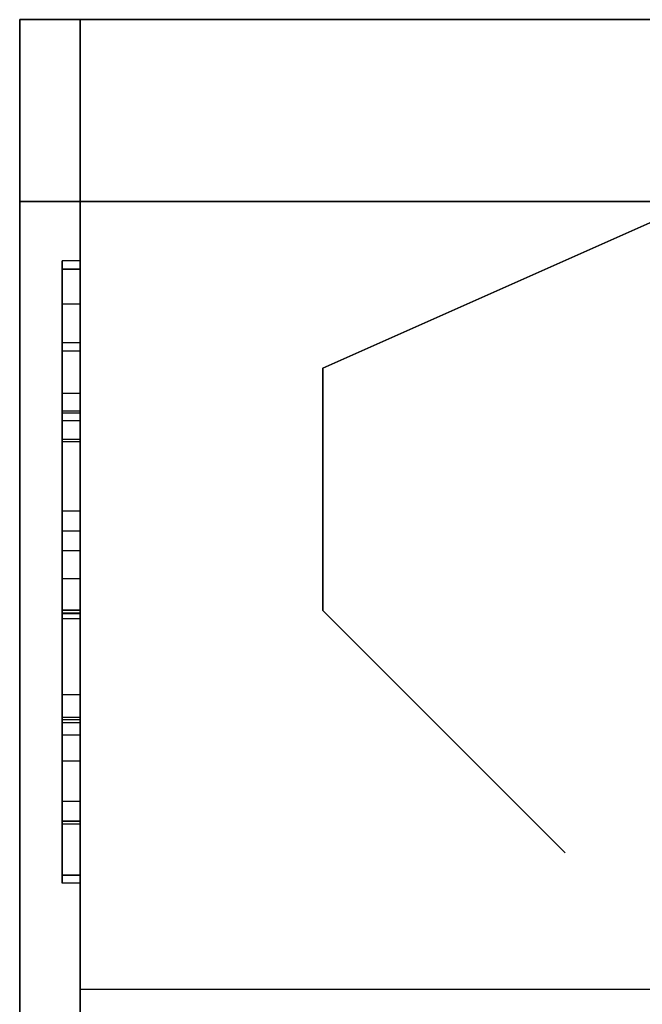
# Model space of a CAD drawing. Header units: millimetres. Extents: x 0 to 1524, y 0 to 1016.
# Tile 310 of 352: x 1394.27 to 1395.29, y 400.28 to 401.91. Entities that reach past the tile are written whole.
import ezdxf

# ---------------------------------------------------------------- set-up
doc = ezdxf.new("R2010")
doc.units = ezdxf.units.MM
doc.header["$LTSCALE"] = 83.82
doc.layers.get('0').update_dxf_attribs({"linetype": 'CONTINUOUS'})

msp = doc.modelspace()

# ---------------------------------------------------------------- linework, layer by layer
at = {"color": 6, "linetype": 'CONTINUOUS'}
for p, q in [((1394.2654, 401.9067), (1395.7654, 401.9067)), ((1394.2654, 401.9067), (1395.7654, 401.9067)), ((1394.2654, 400.2567), (1394.2654, 401.9067)), ((1394.2654, 401.9067), (1397.9654, 401.9067)), ((1397.9654, 401.9067), (1394.2654, 401.9067)), ((1394.2654, 401.9067), (1394.2654, 400.2567)), ((1394.2654, 401.9067), (1395.7654, 401.9067)), ((1394.2654, 401.9067), (1395.7654, 401.9067)), ((1394.2654, 400.2567), (1394.2654, 401.9067)), ((1394.2654, 401.9067), (1397.9654, 401.9067)), ((1397.9654, 401.9067), (1394.2654, 401.9067)), ((1394.2654, 401.9067), (1394.2654, 400.2567)), ((1394.2654, 401.9067), (1395.7654, 401.9067)), ((1394.2654, 401.9067), (1395.7654, 401.9067)), ((1394.2654, 400.2567), (1394.2654, 401.9067)), ((1394.2654, 401.9067), (1397.9654, 401.9067)), ((1397.9654, 401.9067), (1394.2654, 401.9067)), ((1394.2654, 401.9067), (1394.2654, 400.2567)), ((1394.2654, 401.9067), (1395.7654, 401.9067)), ((1394.2654, 401.9067), (1395.7654, 401.9067)), ((1394.2654, 400.2567), (1394.2654, 401.9067)), ((1394.2654, 401.9067), (1397.9654, 401.9067)), ((1397.9654, 401.9067), (1394.2654, 401.9067)), ((1394.2654, 401.9067), (1394.2654, 400.2567)), ((1394.3654, 401.9067), (1394.3654, 400.3067)), ((1394.3654, 401.9067), (1395.7654, 401.9067)), ((1394.3654, 400.3067), (1394.3654, 401.9067)), ((1394.3654, 401.9067), (1395.7654, 401.9067)), ((1394.3654, 401.9067), (1394.3654, 400.3067)), ((1394.3654, 401.9067), (1395.7654, 401.9067)), ((1394.3654, 400.3067), (1394.3654, 401.9067)), ((1394.3654, 401.9067), (1395.7654, 401.9067)), ((1394.3654, 401.9067), (1394.3654, 400.3067)), ((1394.3654, 401.9067), (1395.7654, 401.9067)), ((1394.3654, 400.3067), (1394.3654, 401.9067)), ((1394.3654, 401.9067), (1395.7654, 401.9067)), ((1394.3654, 401.9067), (1394.3654, 400.3067)), ((1394.3654, 401.9067), (1395.7654, 401.9067)), ((1394.3654, 400.3067), (1394.3654, 401.9067)), ((1394.3654, 401.9067), (1395.7654, 401.9067)), ((1394.2654, 401.6067), (1394.2654, 400.2567)), ((1397.9654, 401.6067), (1394.2654, 401.6067)), ((1394.2654, 401.6067), (1397.9654, 401.6067)), ((1394.2654, 400.2567), (1394.2654, 401.6067)), ((1394.2654, 401.6067), (1394.2654, 400.2567)), ((1397.9654, 401.6067), (1394.2654, 401.6067)), ((1394.2654, 401.6067), (1397.9654, 401.6067)), ((1394.2654, 400.2567), (1394.2654, 401.6067)), ((1394.2654, 401.6067), (1394.2654, 400.2567)), ((1397.9654, 401.6067), (1394.2654, 401.6067)), ((1394.2654, 401.6067), (1397.9654, 401.6067)), ((1394.2654, 400.2567), (1394.2654, 401.6067)), ((1394.2654, 401.6067), (1394.2654, 400.2567)), ((1397.9654, 401.6067), (1394.2654, 401.6067)), ((1394.2654, 401.6067), (1397.9654, 401.6067)), ((1394.2654, 400.2567), (1394.2654, 401.6067)), ((1394.3654, 401.5085), (1394.3354, 401.5085)), ((1394.3654, 401.5085), (1394.3354, 401.5085)), ((1394.3354, 401.5085), (1394.3354, 400.495)), ((1394.3354, 400.495), (1394.3354, 401.5085)), ((1394.3354, 401.5085), (1394.3354, 401.2448)), ((1394.3354, 401.4376), (1394.3354, 401.5085)), ((1394.3654, 401.5085), (1394.3354, 401.5085)), ((1394.3654, 401.5085), (1394.3354, 401.5085)), ((1394.3654, 401.5085), (1394.3354, 401.5085)), ((1394.3354, 401.5085), (1394.3354, 400.495)), ((1394.3354, 400.495), (1394.3354, 401.5085)), ((1394.3354, 401.5085), (1394.3354, 401.2448)), ((1394.3354, 401.4376), (1394.3354, 401.5085)), ((1394.3654, 401.5085), (1394.3354, 401.5085)), ((1394.3654, 401.5085), (1394.3354, 401.5085)), ((1394.3654, 401.5085), (1394.3354, 401.5085)), ((1394.3354, 401.5085), (1394.3354, 400.495)), ((1394.3354, 400.495), (1394.3354, 401.5085)), ((1394.3354, 401.5085), (1394.3354, 401.2448)), ((1394.3354, 401.4376), (1394.3354, 401.5085)), ((1394.3654, 401.5085), (1394.3354, 401.5085)), ((1394.3654, 401.5085), (1394.3354, 401.5085)), ((1394.3654, 401.5085), (1394.3354, 401.5085)), ((1394.3354, 401.5085), (1394.3354, 400.495)), ((1394.3354, 400.495), (1394.3354, 401.5085)), ((1394.3354, 401.5085), (1394.3354, 401.2448)), ((1394.3354, 401.4376), (1394.3354, 401.5085)), ((1394.3654, 401.5085), (1394.3354, 401.5085)), ((1394.3654, 400.495), (1394.3654, 401.5085)), ((1394.3654, 401.5085), (1394.3654, 400.495)), ((1394.3654, 401.5085), (1394.3654, 401.4376)), ((1394.3654, 401.2448), (1394.3654, 401.5085)), ((1394.3654, 400.495), (1394.3654, 401.5085)), ((1394.3654, 401.5085), (1394.3654, 400.495)), ((1394.3654, 401.5085), (1394.3654, 401.4376)), ((1394.3654, 401.2448), (1394.3654, 401.5085)), ((1394.3654, 400.495), (1394.3654, 401.5085)), ((1394.3654, 401.5085), (1394.3654, 400.495)), ((1394.3654, 401.5085), (1394.3654, 401.4376)), ((1394.3654, 401.2448), (1394.3654, 401.5085)), ((1394.3654, 400.495), (1394.3654, 401.5085)), ((1394.3654, 401.5085), (1394.3654, 400.495)), ((1394.3654, 401.5085), (1394.3654, 401.4376)), ((1394.3654, 401.2448), (1394.3654, 401.5085)), ((1394.3654, 401.495), (1394.3354, 401.495)), ((1394.3654, 401.495), (1394.3354, 401.495)), ((1394.3354, 401.495), (1394.3354, 400.7256)), ((1394.3354, 400.495), (1394.3354, 401.495)), ((1394.3354, 400.7256), (1394.3354, 401.495)), ((1394.3654, 401.495), (1394.3354, 401.495)), ((1394.3654, 401.495), (1394.3354, 401.495)), ((1394.3654, 401.495), (1394.3354, 401.495)), ((1394.3654, 401.495), (1394.3354, 401.495)), ((1394.3354, 401.495), (1394.3354, 401.0626)), ((1394.3354, 400.495), (1394.3354, 401.495)), ((1394.3354, 401.495), (1394.3354, 400.495)), ((1394.3354, 401.0626), (1394.3354, 401.495)), ((1394.3354, 401.2102), (1394.3354, 401.495)), ((1394.3654, 401.495), (1394.3354, 401.495)), ((1394.3354, 401.495), (1394.3354, 400.9277)), ((1394.3354, 400.9319), (1394.3354, 401.495)), ((1394.3654, 401.495), (1394.3354, 401.495)), ((1394.3654, 401.495), (1394.3354, 401.495)), ((1394.3654, 401.495), (1394.3354, 401.495)), ((1394.3654, 401.495), (1394.3354, 401.495)), ((1394.3354, 401.495), (1394.3354, 400.7256)), ((1394.3354, 400.495), (1394.3354, 401.495)), ((1394.3354, 400.7256), (1394.3354, 401.495)), ((1394.3654, 401.495), (1394.3354, 401.495)), ((1394.3654, 401.495), (1394.3354, 401.495)), ((1394.3654, 401.495), (1394.3354, 401.495)), ((1394.3654, 401.495), (1394.3354, 401.495)), ((1394.3354, 401.495), (1394.3354, 401.0626)), ((1394.3354, 400.495), (1394.3354, 401.495)), ((1394.3354, 401.495), (1394.3354, 400.495)), ((1394.3354, 401.0626), (1394.3354, 401.495)), ((1394.3354, 401.2102), (1394.3354, 401.495)), ((1394.3654, 401.495), (1394.3354, 401.495)), ((1394.3354, 401.495), (1394.3354, 400.9277)), ((1394.3354, 400.9319), (1394.3354, 401.495)), ((1394.3654, 401.495), (1394.3354, 401.495)), ((1394.3654, 401.495), (1394.3354, 401.495)), ((1394.3654, 401.495), (1394.3354, 401.495)), ((1394.3654, 401.495), (1394.3354, 401.495)), ((1394.3354, 401.495), (1394.3354, 400.7256)), ((1394.3354, 400.495), (1394.3354, 401.495)), ((1394.3354, 400.7256), (1394.3354, 401.495)), ((1394.3654, 401.495), (1394.3354, 401.495)), ((1394.3654, 401.495), (1394.3354, 401.495)), ((1394.3654, 401.495), (1394.3354, 401.495)), ((1394.3654, 401.495), (1394.3354, 401.495)), ((1394.3354, 401.495), (1394.3354, 401.0626)), ((1394.3354, 400.495), (1394.3354, 401.495)), ((1394.3354, 401.495), (1394.3354, 400.495)), ((1394.3354, 401.0626), (1394.3354, 401.495)), ((1394.3354, 401.2102), (1394.3354, 401.495)), ((1394.3654, 401.495), (1394.3354, 401.495)), ((1394.3354, 401.495), (1394.3354, 400.9277)), ((1394.3354, 400.9319), (1394.3354, 401.495)), ((1394.3654, 401.495), (1394.3354, 401.495)), ((1394.3654, 401.495), (1394.3354, 401.495)), ((1394.3654, 401.495), (1394.3354, 401.495)), ((1394.3654, 401.495), (1394.3354, 401.495)), ((1394.3354, 401.495), (1394.3354, 400.7256)), ((1394.3354, 400.495), (1394.3354, 401.495)), ((1394.3354, 400.7256), (1394.3354, 401.495)), ((1394.3654, 401.495), (1394.3354, 401.495)), ((1394.3654, 401.495), (1394.3354, 401.495)), ((1394.3654, 401.495), (1394.3354, 401.495)), ((1394.3654, 401.495), (1394.3354, 401.495)), ((1394.3354, 401.495), (1394.3354, 401.0626)), ((1394.3354, 400.495), (1394.3354, 401.495)), ((1394.3354, 401.495), (1394.3354, 400.495)), ((1394.3354, 401.0626), (1394.3354, 401.495)), ((1394.3354, 401.2102), (1394.3354, 401.495)), ((1394.3654, 401.495), (1394.3354, 401.495)), ((1394.3354, 401.495), (1394.3354, 400.9277)), ((1394.3354, 400.9319), (1394.3354, 401.495)), ((1394.3654, 401.495), (1394.3354, 401.495)), ((1394.3654, 401.495), (1394.3354, 401.495)), ((1394.3654, 401.495), (1394.3654, 400.7256)), ((1394.3654, 401.495), (1394.3654, 401.2102)), ((1394.3654, 401.495), (1394.3654, 400.7256)), ((1394.3654, 400.495), (1394.3654, 401.495)), ((1394.3654, 401.495), (1394.3654, 401.0626)), ((1394.3654, 400.495), (1394.3654, 401.495)), ((1394.3654, 401.495), (1394.3654, 400.495)), ((1394.3654, 401.0626), (1394.3654, 401.495)), ((1394.3654, 401.495), (1394.3654, 400.9277)), ((1394.3654, 400.9319), (1394.3654, 401.495)), ((1394.3654, 401.495), (1394.3654, 400.7256)), ((1394.3654, 401.495), (1394.3654, 401.2102)), ((1394.3654, 401.495), (1394.3654, 400.7256)), ((1394.3654, 400.495), (1394.3654, 401.495)), ((1394.3654, 401.495), (1394.3654, 401.0626)), ((1394.3654, 400.495), (1394.3654, 401.495)), ((1394.3654, 401.495), (1394.3654, 400.495)), ((1394.3654, 401.0626), (1394.3654, 401.495)), ((1394.3654, 401.495), (1394.3654, 400.9277)), ((1394.3654, 400.9319), (1394.3654, 401.495)), ((1394.3654, 401.495), (1394.3654, 400.7256)), ((1394.3654, 401.495), (1394.3654, 401.2102)), ((1394.3654, 401.495), (1394.3654, 400.7256)), ((1394.3654, 400.495), (1394.3654, 401.495)), ((1394.3654, 401.495), (1394.3654, 401.0626)), ((1394.3654, 400.495), (1394.3654, 401.495)), ((1394.3654, 401.495), (1394.3654, 400.495)), ((1394.3654, 401.0626), (1394.3654, 401.495)), ((1394.3654, 401.495), (1394.3654, 400.9277)), ((1394.3654, 400.9319), (1394.3654, 401.495)), ((1394.3654, 401.495), (1394.3654, 400.7256)), ((1394.3654, 401.495), (1394.3654, 401.2102)), ((1394.3654, 401.495), (1394.3654, 400.7256)), ((1394.3654, 400.495), (1394.3654, 401.495)), ((1394.3654, 401.495), (1394.3654, 401.0626)), ((1394.3654, 400.495), (1394.3654, 401.495)), ((1394.3654, 401.495), (1394.3654, 400.495)), ((1394.3654, 401.0626), (1394.3654, 401.495)), ((1394.3654, 401.495), (1394.3654, 400.9277)), ((1394.3654, 400.9319), (1394.3654, 401.495)), ((1394.3354, 401.2604), (1394.3354, 401.3734)), ((1394.3354, 401.2604), (1394.3354, 401.3734)), ((1394.3354, 401.2604), (1394.3354, 401.3734)), ((1394.3354, 401.2604), (1394.3354, 401.3734)), ((1394.3354, 401.3599), (1394.3354, 401.2136)), ((1394.3354, 401.3599), (1394.3354, 401.2136)), ((1394.3354, 401.3599), (1394.3354, 401.2136)), ((1394.3354, 401.3599), (1394.3354, 401.2136)), ((1394.3654, 401.3734), (1394.3654, 401.2604)), ((1394.3654, 401.3734), (1394.3654, 401.2604)), ((1394.3654, 401.3734), (1394.3654, 401.2604)), ((1394.3654, 401.3734), (1394.3654, 401.2604)), ((1394.3654, 401.2136), (1394.3654, 401.3599)), ((1394.3654, 401.2136), (1394.3654, 401.3599)), ((1394.3654, 401.2136), (1394.3654, 401.3599)), ((1394.3654, 401.2136), (1394.3654, 401.3599)), ((1394.3354, 401.2898), (1394.3354, 400.9274)), ((1394.3354, 400.9274), (1394.3354, 401.2898)), ((1394.3654, 401.2898), (1394.3354, 401.2898)), ((1394.3354, 401.2898), (1394.3354, 400.9274)), ((1394.3354, 400.9274), (1394.3354, 401.2898)), ((1394.3654, 401.2898), (1394.3354, 401.2898)), ((1394.3354, 401.2898), (1394.3354, 400.9274)), ((1394.3354, 400.9274), (1394.3354, 401.2898)), ((1394.3654, 401.2898), (1394.3354, 401.2898)), ((1394.3354, 401.2898), (1394.3354, 400.9274)), ((1394.3354, 400.9274), (1394.3354, 401.2898)), ((1394.3654, 401.2898), (1394.3354, 401.2898)), ((1394.3654, 401.2898), (1394.3654, 400.9274)), ((1394.3654, 400.9274), (1394.3654, 401.2898)), ((1394.3654, 401.2898), (1394.3654, 400.9274)), ((1394.3654, 400.9274), (1394.3654, 401.2898)), ((1394.3654, 401.2898), (1394.3654, 400.9274)), ((1394.3654, 400.9274), (1394.3654, 401.2898)), ((1394.3654, 401.2898), (1394.3654, 400.9274)), ((1394.3654, 400.9274), (1394.3654, 401.2898)), ((1394.3354, 401.0959), (1394.3354, 401.2604)), ((1394.3654, 401.2604), (1394.3354, 401.2604)), ((1394.3354, 401.0959), (1394.3354, 401.2604)), ((1394.3654, 401.2604), (1394.3354, 401.2604)), ((1394.3354, 401.0959), (1394.3354, 401.2604)), ((1394.3654, 401.2604), (1394.3354, 401.2604)), ((1394.3354, 401.0959), (1394.3354, 401.2604)), ((1394.3654, 401.2604), (1394.3354, 401.2604)), ((1394.3354, 401.2577), (1394.3354, 400.495)), ((1394.3354, 401.2577), (1394.3354, 400.495)), ((1394.3354, 401.2577), (1394.3354, 400.495)), ((1394.3354, 401.2577), (1394.3354, 400.495)), ((1394.3654, 401.2604), (1394.3654, 401.0959)), ((1394.3654, 401.2604), (1394.3654, 401.0959)), ((1394.3654, 401.2604), (1394.3654, 401.0959)), ((1394.3654, 401.2604), (1394.3654, 401.0959)), ((1394.3654, 400.495), (1394.3654, 401.2577)), ((1394.3654, 400.495), (1394.3654, 401.2577)), ((1394.3654, 400.495), (1394.3654, 401.2577)), ((1394.3654, 400.495), (1394.3654, 401.2577)), ((1394.3354, 401.2448), (1394.3354, 400.984)), ((1394.3654, 401.2448), (1394.3354, 401.2448)), ((1394.3354, 401.2448), (1394.3354, 400.984)), ((1394.3654, 401.2448), (1394.3354, 401.2448)), ((1394.3354, 401.2448), (1394.3354, 400.984)), ((1394.3654, 401.2448), (1394.3354, 401.2448)), ((1394.3354, 401.2448), (1394.3354, 400.984)), ((1394.3654, 401.2448), (1394.3354, 401.2448)), ((1394.3654, 400.984), (1394.3654, 401.2448)), ((1394.3654, 400.984), (1394.3654, 401.2448)), ((1394.3654, 400.984), (1394.3654, 401.2448)), ((1394.3654, 400.984), (1394.3654, 401.2448)), ((1394.3354, 401.2136), (1394.3354, 401.0626)), ((1394.3654, 401.2136), (1394.3354, 401.2136)), ((1394.3354, 401.2136), (1394.3354, 401.0626)), ((1394.3654, 401.2136), (1394.3354, 401.2136)), ((1394.3354, 401.2136), (1394.3354, 401.0626)), ((1394.3654, 401.2136), (1394.3354, 401.2136)), ((1394.3354, 401.2136), (1394.3354, 401.0626)), ((1394.3654, 401.2136), (1394.3354, 401.2136)), ((1394.3654, 401.0626), (1394.3654, 401.2136)), ((1394.3654, 401.0626), (1394.3654, 401.2136)), ((1394.3654, 401.0626), (1394.3654, 401.2136)), ((1394.3654, 401.0626), (1394.3654, 401.2136)), ((1394.3354, 400.9274), (1394.3354, 401.2102)), ((1394.3654, 401.2102), (1394.3354, 401.2102)), ((1394.3354, 400.9274), (1394.3354, 401.2102)), ((1394.3654, 401.2102), (1394.3354, 401.2102)), ((1394.3354, 400.9274), (1394.3354, 401.2102)), ((1394.3654, 401.2102), (1394.3354, 401.2102)), ((1394.3354, 400.9274), (1394.3354, 401.2102)), ((1394.3654, 401.2102), (1394.3354, 401.2102)), ((1394.3654, 401.2102), (1394.3654, 400.9274)), ((1394.3654, 401.2102), (1394.3654, 400.9274)), ((1394.3654, 401.2102), (1394.3654, 400.9274)), ((1394.3654, 401.2102), (1394.3654, 400.9274)), ((1394.3354, 401.0303), (1394.3354, 401.0959)), ((1394.3354, 401.0959), (1394.3654, 401.0959)), ((1394.3354, 401.0303), (1394.3354, 401.0959)), ((1394.3354, 401.0959), (1394.3654, 401.0959)), ((1394.3354, 401.0303), (1394.3354, 401.0959)), ((1394.3354, 401.0959), (1394.3654, 401.0959)), ((1394.3354, 401.0303), (1394.3354, 401.0959)), ((1394.3354, 401.0959), (1394.3654, 401.0959)), ((1394.3654, 401.0959), (1394.3654, 401.0303)), ((1394.3654, 401.0959), (1394.3654, 401.0303)), ((1394.3654, 401.0959), (1394.3654, 401.0303)), ((1394.3654, 401.0959), (1394.3654, 401.0303)), ((1394.3654, 401.0626), (1394.3354, 401.0626)), ((1394.3654, 401.0626), (1394.3354, 401.0626)), ((1394.3654, 401.0626), (1394.3354, 401.0626)), ((1394.3654, 401.0626), (1394.3354, 401.0626)), ((1394.3654, 401.0626), (1394.3354, 401.0626)), ((1394.3654, 401.0626), (1394.3354, 401.0626)), ((1394.3654, 401.0626), (1394.3354, 401.0626)), ((1394.3654, 401.0626), (1394.3354, 401.0626)), ((1394.3654, 401.0626), (1394.3354, 401.0626)), ((1394.3654, 401.0626), (1394.3354, 401.0626)), ((1394.3654, 401.0626), (1394.3354, 401.0626)), ((1394.3654, 401.0626), (1394.3354, 401.0626)), ((1394.3354, 400.7509), (1394.3354, 401.0303)), ((1394.3654, 401.0303), (1394.3354, 401.0303)), ((1394.3354, 400.7509), (1394.3354, 401.0303)), ((1394.3654, 401.0303), (1394.3354, 401.0303)), ((1394.3354, 400.7509), (1394.3354, 401.0303)), ((1394.3654, 401.0303), (1394.3354, 401.0303)), ((1394.3354, 400.7509), (1394.3354, 401.0303)), ((1394.3654, 401.0303), (1394.3354, 401.0303)), ((1394.3654, 401.0303), (1394.3654, 400.7509)), ((1394.3654, 401.0303), (1394.3654, 400.7509)), ((1394.3654, 401.0303), (1394.3654, 400.7509)), ((1394.3654, 401.0303), (1394.3654, 400.7509)), ((1394.3354, 400.6166), (1394.3354, 400.9319)), ((1394.3354, 400.9319), (1394.3354, 400.6827)), ((1394.3654, 400.9319), (1394.3354, 400.9319)), ((1394.3354, 400.6166), (1394.3354, 400.9319)), ((1394.3354, 400.9319), (1394.3354, 400.6827)), ((1394.3654, 400.9319), (1394.3354, 400.9319)), ((1394.3354, 400.6166), (1394.3354, 400.9319)), ((1394.3354, 400.9319), (1394.3354, 400.6827)), ((1394.3654, 400.9319), (1394.3354, 400.9319)), ((1394.3354, 400.6166), (1394.3354, 400.9319)), ((1394.3354, 400.9319), (1394.3354, 400.6827)), ((1394.3654, 400.9319), (1394.3354, 400.9319)), ((1394.3354, 400.9277), (1394.3354, 400.5833)), ((1394.3354, 400.9277), (1394.3654, 400.9277)), ((1394.3354, 400.9277), (1394.3354, 400.5833)), ((1394.3354, 400.9277), (1394.3654, 400.9277)), ((1394.3354, 400.9277), (1394.3354, 400.5833)), ((1394.3354, 400.9277), (1394.3654, 400.9277)), ((1394.3354, 400.9277), (1394.3354, 400.5833)), ((1394.3354, 400.9277), (1394.3654, 400.9277)), ((1394.3654, 400.9274), (1394.3354, 400.9274)), ((1394.3654, 400.9274), (1394.3354, 400.9274)), ((1394.3654, 400.9274), (1394.3354, 400.9274)), ((1394.3654, 400.9274), (1394.3354, 400.9274)), ((1394.3354, 400.9274), (1394.3354, 400.495)), ((1394.3354, 400.495), (1394.3354, 400.9274)), ((1394.3354, 400.9274), (1394.3654, 400.9274)), ((1394.3654, 400.9274), (1394.3354, 400.9274)), ((1394.3654, 400.9274), (1394.3354, 400.9274)), ((1394.3654, 400.9274), (1394.3354, 400.9274)), ((1394.3654, 400.9274), (1394.3354, 400.9274)), ((1394.3354, 400.9274), (1394.3354, 400.495)), ((1394.3354, 400.495), (1394.3354, 400.9274)), ((1394.3354, 400.9274), (1394.3654, 400.9274)), ((1394.3654, 400.9274), (1394.3354, 400.9274)), ((1394.3654, 400.9274), (1394.3354, 400.9274)), ((1394.3654, 400.9274), (1394.3354, 400.9274)), ((1394.3654, 400.9274), (1394.3354, 400.9274)), ((1394.3354, 400.9274), (1394.3354, 400.495)), ((1394.3354, 400.495), (1394.3354, 400.9274)), ((1394.3354, 400.9274), (1394.3654, 400.9274)), ((1394.3654, 400.9274), (1394.3354, 400.9274)), ((1394.3654, 400.9274), (1394.3354, 400.9274)), ((1394.3654, 400.9274), (1394.3354, 400.9274)), ((1394.3654, 400.9274), (1394.3354, 400.9274)), ((1394.3354, 400.9274), (1394.3354, 400.495)), ((1394.3354, 400.495), (1394.3354, 400.9274)), ((1394.3354, 400.9274), (1394.3654, 400.9274)), ((1394.3354, 400.5841), (1394.3354, 400.9262)), ((1394.3354, 400.5841), (1394.3354, 400.9262)), ((1394.3354, 400.5841), (1394.3354, 400.9262)), ((1394.3354, 400.5841), (1394.3354, 400.9262)), ((1394.3654, 400.6827), (1394.3654, 400.9319)), ((1394.3654, 400.9319), (1394.3654, 400.6166)), ((1394.3654, 400.6827), (1394.3654, 400.9319)), ((1394.3654, 400.9319), (1394.3654, 400.6166)), ((1394.3654, 400.6827), (1394.3654, 400.9319)), ((1394.3654, 400.9319), (1394.3654, 400.6166)), ((1394.3654, 400.6827), (1394.3654, 400.9319)), ((1394.3654, 400.9319), (1394.3654, 400.6166)), ((1394.3654, 400.5833), (1394.3654, 400.9277)), ((1394.3654, 400.5833), (1394.3654, 400.9277)), ((1394.3654, 400.5833), (1394.3654, 400.9277)), ((1394.3654, 400.5833), (1394.3654, 400.9277)), ((1394.3654, 400.9274), (1394.3654, 400.495)), ((1394.3654, 400.495), (1394.3654, 400.9274)), ((1394.3654, 400.9274), (1394.3654, 400.495)), ((1394.3654, 400.495), (1394.3654, 400.9274)), ((1394.3654, 400.9274), (1394.3654, 400.495)), ((1394.3654, 400.495), (1394.3654, 400.9274)), ((1394.3654, 400.9274), (1394.3654, 400.495)), ((1394.3654, 400.495), (1394.3654, 400.9274)), ((1394.3654, 400.9262), (1394.3654, 400.5841)), ((1394.3654, 400.9262), (1394.3654, 400.5841)), ((1394.3654, 400.9262), (1394.3654, 400.5841)), ((1394.3654, 400.9262), (1394.3654, 400.5841)), ((1394.3354, 400.9182), (1394.3354, 400.7461)), ((1394.3354, 400.9182), (1394.3354, 400.7461)), ((1394.3354, 400.9182), (1394.3354, 400.7461)), ((1394.3354, 400.9182), (1394.3354, 400.7461)), ((1394.3654, 400.7461), (1394.3654, 400.9182)), ((1394.3654, 400.7461), (1394.3654, 400.9182)), ((1394.3654, 400.7461), (1394.3654, 400.9182)), ((1394.3654, 400.7461), (1394.3654, 400.9182)), ((1394.3654, 400.7923), (1394.3354, 400.7923)), ((1394.3654, 400.7923), (1394.3354, 400.7923)), ((1394.3354, 400.7923), (1394.3354, 400.495)), ((1394.3354, 400.495), (1394.3354, 400.7923)), ((1394.3654, 400.7923), (1394.3354, 400.7923)), ((1394.3654, 400.7923), (1394.3354, 400.7923)), ((1394.3354, 400.7923), (1394.3354, 400.495)), ((1394.3354, 400.495), (1394.3354, 400.7923)), ((1394.3654, 400.7923), (1394.3354, 400.7923)), ((1394.3654, 400.7923), (1394.3354, 400.7923)), ((1394.3354, 400.7923), (1394.3354, 400.495)), ((1394.3354, 400.495), (1394.3354, 400.7923)), ((1394.3654, 400.7923), (1394.3354, 400.7923)), ((1394.3654, 400.7923), (1394.3354, 400.7923)), ((1394.3354, 400.7923), (1394.3354, 400.495)), ((1394.3354, 400.495), (1394.3354, 400.7923)), ((1394.3654, 400.7923), (1394.3654, 400.495)), ((1394.3654, 400.495), (1394.3654, 400.7923)), ((1394.3654, 400.7923), (1394.3654, 400.495)), ((1394.3654, 400.495), (1394.3654, 400.7923)), ((1394.3654, 400.7923), (1394.3654, 400.495)), ((1394.3654, 400.495), (1394.3654, 400.7923)), ((1394.3654, 400.7923), (1394.3654, 400.495)), ((1394.3654, 400.495), (1394.3654, 400.7923)), ((1394.3354, 400.6166), (1394.3354, 400.7552)), ((1394.3354, 400.6166), (1394.3354, 400.7552)), ((1394.3354, 400.6166), (1394.3354, 400.7552)), ((1394.3354, 400.6166), (1394.3354, 400.7552)), ((1394.3354, 400.4815), (1394.3354, 400.7509)), ((1394.3654, 400.7509), (1394.3354, 400.7509)), ((1394.3354, 400.4815), (1394.3354, 400.7509)), ((1394.3654, 400.7509), (1394.3354, 400.7509)), ((1394.3354, 400.4815), (1394.3354, 400.7509)), ((1394.3654, 400.7509), (1394.3354, 400.7509)), ((1394.3354, 400.4815), (1394.3354, 400.7509)), ((1394.3654, 400.7509), (1394.3354, 400.7509)), ((1394.3654, 400.7461), (1394.3354, 400.7461)), ((1394.3354, 400.7461), (1394.3354, 400.6166)), ((1394.3654, 400.7461), (1394.3354, 400.7461)), ((1394.3354, 400.7461), (1394.3354, 400.6166)), ((1394.3654, 400.7461), (1394.3354, 400.7461)), ((1394.3354, 400.7461), (1394.3354, 400.6166)), ((1394.3654, 400.7461), (1394.3354, 400.7461)), ((1394.3354, 400.7461), (1394.3354, 400.6166)), ((1394.3654, 400.7552), (1394.3654, 400.6166)), ((1394.3654, 400.7552), (1394.3654, 400.6166)), ((1394.3654, 400.7552), (1394.3654, 400.6166)), ((1394.3654, 400.7552), (1394.3654, 400.6166)), ((1394.3654, 400.7509), (1394.3654, 400.4815)), ((1394.3654, 400.7509), (1394.3654, 400.4815)), ((1394.3654, 400.7509), (1394.3654, 400.4815)), ((1394.3654, 400.7509), (1394.3654, 400.4815)), ((1394.3654, 400.6166), (1394.3654, 400.7461)), ((1394.3654, 400.6166), (1394.3654, 400.7461)), ((1394.3654, 400.6166), (1394.3654, 400.7461)), ((1394.3654, 400.6166), (1394.3654, 400.7461)), ((1394.3654, 400.7256), (1394.3354, 400.7256)), ((1394.3654, 400.7256), (1394.3354, 400.7256)), ((1394.3654, 400.7256), (1394.3354, 400.7256)), ((1394.3654, 400.7256), (1394.3354, 400.7256)), ((1394.3654, 400.6827), (1394.3354, 400.6827)), ((1394.3354, 400.6827), (1394.3354, 400.6166)), ((1394.3654, 400.6827), (1394.3354, 400.6827)), ((1394.3354, 400.6827), (1394.3354, 400.6166)), ((1394.3654, 400.6827), (1394.3354, 400.6827)), ((1394.3354, 400.6827), (1394.3354, 400.6166)), ((1394.3654, 400.6827), (1394.3354, 400.6827)), ((1394.3354, 400.6827), (1394.3354, 400.6166)), ((1394.3654, 400.6166), (1394.3654, 400.6827)), ((1394.3654, 400.6166), (1394.3654, 400.6827)), ((1394.3654, 400.6166), (1394.3654, 400.6827)), ((1394.3654, 400.6166), (1394.3654, 400.6827)), ((1394.3654, 400.6166), (1394.3354, 400.6166)), ((1394.3654, 400.6166), (1394.3354, 400.6166)), ((1394.3654, 400.6166), (1394.3354, 400.6166)), ((1394.3654, 400.6166), (1394.3354, 400.6166)), ((1394.3654, 400.6166), (1394.3354, 400.6166)), ((1394.3654, 400.6166), (1394.3354, 400.6166)), ((1394.3654, 400.6166), (1394.3354, 400.6166)), ((1394.3654, 400.6166), (1394.3354, 400.6166)), ((1394.3354, 400.4815), (1394.3354, 400.5841)), ((1394.3654, 400.5841), (1394.3354, 400.5841)), ((1394.3354, 400.4815), (1394.3354, 400.5841)), ((1394.3654, 400.5841), (1394.3354, 400.5841)), ((1394.3354, 400.4815), (1394.3354, 400.5841)), ((1394.3654, 400.5841), (1394.3354, 400.5841)), ((1394.3354, 400.4815), (1394.3354, 400.5841)), ((1394.3654, 400.5841), (1394.3354, 400.5841)), ((1394.3354, 400.5833), (1394.3354, 400.4815)), ((1394.3654, 400.5833), (1394.3354, 400.5833)), ((1394.3354, 400.5833), (1394.3354, 400.4815)), ((1394.3654, 400.5833), (1394.3354, 400.5833)), ((1394.3354, 400.5833), (1394.3354, 400.4815)), ((1394.3654, 400.5833), (1394.3354, 400.5833)), ((1394.3354, 400.5833), (1394.3354, 400.4815)), ((1394.3654, 400.5833), (1394.3354, 400.5833)), ((1394.3354, 400.5795), (1394.3354, 400.4815)), ((1394.3354, 400.5795), (1394.3354, 400.4815)), ((1394.3354, 400.5795), (1394.3354, 400.4815)), ((1394.3354, 400.5795), (1394.3354, 400.4815)), ((1394.3654, 400.5841), (1394.3654, 400.4815)), ((1394.3654, 400.5841), (1394.3654, 400.4815)), ((1394.3654, 400.5841), (1394.3654, 400.4815)), ((1394.3654, 400.5841), (1394.3654, 400.4815)), ((1394.3654, 400.4815), (1394.3654, 400.5833)), ((1394.3654, 400.4815), (1394.3654, 400.5833)), ((1394.3654, 400.4815), (1394.3654, 400.5833)), ((1394.3654, 400.4815), (1394.3654, 400.5833)), ((1394.3654, 400.4815), (1394.3654, 400.5795)), ((1394.3654, 400.4815), (1394.3654, 400.5795)), ((1394.3654, 400.4815), (1394.3654, 400.5795)), ((1394.3654, 400.4815), (1394.3654, 400.5795)), ((1394.3654, 400.495), (1394.3354, 400.495)), ((1394.3654, 400.495), (1394.3354, 400.495)), ((1394.3654, 400.495), (1394.3354, 400.495)), ((1394.3654, 400.495), (1394.3354, 400.495)), ((1394.3654, 400.495), (1394.3354, 400.495)), ((1394.3654, 400.495), (1394.3354, 400.495)), ((1394.3654, 400.495), (1394.3354, 400.495)), ((1394.3654, 400.495), (1394.3354, 400.495)), ((1394.3654, 400.495), (1394.3354, 400.495)), ((1394.3654, 400.495), (1394.3354, 400.495)), ((1394.3654, 400.495), (1394.3354, 400.495)), ((1394.3654, 400.495), (1394.3354, 400.495)), ((1394.3654, 400.495), (1394.3354, 400.495)), ((1394.3654, 400.495), (1394.3354, 400.495)), ((1394.3654, 400.495), (1394.3354, 400.495)), ((1394.3654, 400.495), (1394.3354, 400.495)), ((1394.3654, 400.495), (1394.3354, 400.495)), ((1394.3654, 400.495), (1394.3354, 400.495)), ((1394.3654, 400.495), (1394.3354, 400.495)), ((1394.3654, 400.495), (1394.3354, 400.495)), ((1394.3654, 400.495), (1394.3354, 400.495)), ((1394.3654, 400.495), (1394.3354, 400.495)), ((1394.3654, 400.495), (1394.3354, 400.495)), ((1394.3654, 400.495), (1394.3354, 400.495)), ((1394.3654, 400.495), (1394.3354, 400.495)), ((1394.3654, 400.495), (1394.3354, 400.495)), ((1394.3654, 400.495), (1394.3354, 400.495)), ((1394.3654, 400.495), (1394.3354, 400.495)), ((1394.3654, 400.495), (1394.3354, 400.495)), ((1394.3654, 400.495), (1394.3354, 400.495)), ((1394.3654, 400.495), (1394.3354, 400.495)), ((1394.3654, 400.495), (1394.3354, 400.495)), ((1394.3654, 400.4815), (1394.3354, 400.4815)), ((1394.3654, 400.4815), (1394.3354, 400.4815)), ((1394.3654, 400.4815), (1394.3354, 400.4815)), ((1394.3654, 400.4815), (1394.3354, 400.4815)), ((1394.3654, 400.4815), (1394.3354, 400.4815)), ((1394.3654, 400.4815), (1394.3354, 400.4815)), ((1394.3654, 400.4815), (1394.3354, 400.4815)), ((1394.3654, 400.4815), (1394.3354, 400.4815)), ((1394.3654, 400.3067), (1397.6654, 400.3067)), ((1394.3654, 400.2567), (1394.3654, 400.3067)), ((1394.3654, 400.3067), (1395.3154, 400.3067)), ((1394.3654, 400.3067), (1397.6654, 400.3067)), ((1394.3654, 400.3067), (1394.3654, 400.2567)), ((1394.3654, 400.3067), (1395.3154, 400.3067)), ((1394.3654, 400.3067), (1397.6654, 400.3067)), ((1394.3654, 400.2567), (1394.3654, 400.3067)), ((1394.3654, 400.3067), (1395.3154, 400.3067)), ((1394.3654, 400.3067), (1397.6654, 400.3067)), ((1394.3654, 400.3067), (1394.3654, 400.2567)), ((1394.3654, 400.3067), (1395.3154, 400.3067)), ((1394.3654, 400.3067), (1397.6654, 400.3067)), ((1394.3654, 400.2567), (1394.3654, 400.3067)), ((1394.3654, 400.3067), (1395.3154, 400.3067)), ((1394.3654, 400.3067), (1397.6654, 400.3067)), ((1394.3654, 400.3067), (1394.3654, 400.2567)), ((1394.3654, 400.3067), (1395.3154, 400.3067)), ((1394.3654, 400.3067), (1397.6654, 400.3067)), ((1394.3654, 400.2567), (1394.3654, 400.3067)), ((1394.3654, 400.3067), (1395.3154, 400.3067)), ((1394.3654, 400.3067), (1397.6654, 400.3067)), ((1394.3654, 400.3067), (1394.3654, 400.2567)), ((1394.3654, 400.3067), (1395.3154, 400.3067))]:
    msp.add_line(p, q, dxfattribs=at)
at = {"color": 7, "linetype": 'CONTINUOUS'}
for p, q in [((1395.6654, 401.7317), (1394.7654, 401.3317)), ((1394.7654, 401.3317), (1395.6654, 401.7317)), ((1395.6654, 401.7317), (1394.7654, 401.3317)), ((1394.7654, 401.3317), (1395.6654, 401.7317)), ((1395.6654, 401.7317), (1394.7654, 401.3317)), ((1394.7654, 401.3317), (1395.6654, 401.7317)), ((1395.6654, 401.7317), (1394.7654, 401.3317)), ((1394.7654, 401.3317), (1395.6654, 401.7317)), ((1395.6654, 401.7317), (1394.7654, 401.3317)), ((1394.7654, 401.3317), (1395.6654, 401.7317)), ((1395.6654, 401.7317), (1394.7654, 401.3317)), ((1394.7654, 401.3317), (1395.6654, 401.7317)), ((1395.6654, 401.7317), (1394.7654, 401.3317)), ((1394.7654, 401.3317), (1395.6654, 401.7317)), ((1395.6654, 401.7317), (1394.7654, 401.3317)), ((1394.7654, 401.3317), (1395.6654, 401.7317)), ((1394.3354, 401.495), (1394.3354, 400.495)), ((1394.3654, 401.495), (1394.3354, 401.495)), ((1394.3354, 401.495), (1394.3354, 400.495)), ((1394.3654, 401.495), (1394.3354, 401.495)), ((1394.3354, 401.495), (1394.3354, 400.9319)), ((1394.3354, 400.9262), (1394.3354, 401.495)), ((1394.3354, 401.495), (1394.3654, 401.495)), ((1394.3654, 401.495), (1394.3354, 401.495)), ((1394.3354, 401.495), (1394.3354, 400.495)), ((1394.3654, 401.495), (1394.3354, 401.495)), ((1394.3354, 401.495), (1394.3354, 400.495)), ((1394.3654, 401.495), (1394.3354, 401.495)), ((1394.3354, 401.495), (1394.3354, 400.9319)), ((1394.3354, 400.9262), (1394.3354, 401.495)), ((1394.3354, 401.495), (1394.3654, 401.495)), ((1394.3654, 401.495), (1394.3354, 401.495)), ((1394.3354, 401.495), (1394.3354, 400.495)), ((1394.3654, 401.495), (1394.3354, 401.495)), ((1394.3354, 401.495), (1394.3354, 400.495)), ((1394.3654, 401.495), (1394.3354, 401.495)), ((1394.3354, 401.495), (1394.3354, 400.9319)), ((1394.3354, 400.9262), (1394.3354, 401.495)), ((1394.3354, 401.495), (1394.3654, 401.495)), ((1394.3654, 401.495), (1394.3354, 401.495)), ((1394.3354, 401.495), (1394.3354, 400.495)), ((1394.3654, 401.495), (1394.3354, 401.495)), ((1394.3354, 401.495), (1394.3354, 400.495)), ((1394.3654, 401.495), (1394.3354, 401.495)), ((1394.3354, 401.495), (1394.3354, 400.9319)), ((1394.3354, 400.9262), (1394.3354, 401.495)), ((1394.3354, 401.495), (1394.3654, 401.495)), ((1394.3654, 401.495), (1394.3354, 401.495)), ((1394.3654, 400.495), (1394.3654, 401.495)), ((1394.3654, 400.495), (1394.3654, 401.495)), ((1394.3654, 400.9319), (1394.3654, 401.495)), ((1394.3654, 401.495), (1394.3654, 400.9262)), ((1394.3654, 400.495), (1394.3654, 401.495)), ((1394.3654, 400.495), (1394.3654, 401.495)), ((1394.3654, 400.9319), (1394.3654, 401.495)), ((1394.3654, 401.495), (1394.3654, 400.9262)), ((1394.3654, 400.495), (1394.3654, 401.495)), ((1394.3654, 400.495), (1394.3654, 401.495)), ((1394.3654, 400.9319), (1394.3654, 401.495)), ((1394.3654, 401.495), (1394.3654, 400.9262)), ((1394.3654, 400.495), (1394.3654, 401.495)), ((1394.3654, 400.495), (1394.3654, 401.495)), ((1394.3654, 400.9319), (1394.3654, 401.495)), ((1394.3654, 401.495), (1394.3654, 400.9262)), ((1394.3354, 401.2754), (1394.3354, 401.4376)), ((1394.3354, 401.4376), (1394.3654, 401.4376)), ((1394.3354, 401.2754), (1394.3354, 401.4376)), ((1394.3354, 401.4376), (1394.3654, 401.4376)), ((1394.3354, 401.2754), (1394.3354, 401.4376)), ((1394.3354, 401.4376), (1394.3654, 401.4376)), ((1394.3354, 401.2754), (1394.3354, 401.4376)), ((1394.3354, 401.4376), (1394.3654, 401.4376)), ((1394.3654, 401.4376), (1394.3654, 401.2754)), ((1394.3654, 401.4376), (1394.3654, 401.2754)), ((1394.3654, 401.4376), (1394.3654, 401.2754)), ((1394.3654, 401.4376), (1394.3654, 401.2754)), ((1394.3354, 401.3734), (1394.3354, 401.2754)), ((1394.3654, 401.3734), (1394.3354, 401.3734)), ((1394.3354, 401.3734), (1394.3354, 401.2754)), ((1394.3654, 401.3734), (1394.3354, 401.3734)), ((1394.3354, 401.3734), (1394.3354, 401.2754)), ((1394.3654, 401.3734), (1394.3354, 401.3734)), ((1394.3354, 401.3734), (1394.3354, 401.2754)), ((1394.3654, 401.3734), (1394.3354, 401.3734)), ((1394.3354, 401.0626), (1394.3354, 401.3599)), ((1394.3354, 401.3599), (1394.3654, 401.3599)), ((1394.3354, 401.0626), (1394.3354, 401.3599)), ((1394.3354, 401.3599), (1394.3654, 401.3599)), ((1394.3354, 401.0626), (1394.3354, 401.3599)), ((1394.3354, 401.3599), (1394.3654, 401.3599)), ((1394.3354, 401.0626), (1394.3354, 401.3599)), ((1394.3354, 401.3599), (1394.3654, 401.3599)), ((1394.3654, 401.2754), (1394.3654, 401.3734)), ((1394.3654, 401.2754), (1394.3654, 401.3734)), ((1394.3654, 401.2754), (1394.3654, 401.3734)), ((1394.3654, 401.2754), (1394.3654, 401.3734)), ((1394.3654, 401.3599), (1394.3654, 401.0626)), ((1394.3654, 401.3599), (1394.3654, 401.0626)), ((1394.3654, 401.3599), (1394.3654, 401.0626)), ((1394.3654, 401.3599), (1394.3654, 401.0626)), ((1394.7654, 400.9317), (1394.7654, 401.3317)), ((1394.7654, 401.3317), (1394.7654, 400.9317)), ((1394.7654, 400.9317), (1394.7654, 401.3317)), ((1394.7654, 401.3317), (1394.7654, 400.9317)), ((1394.7654, 400.9317), (1394.7654, 401.3317)), ((1394.7654, 401.3317), (1394.7654, 400.9317)), ((1394.7654, 400.9317), (1394.7654, 401.3317)), ((1394.7654, 401.3317), (1394.7654, 400.9317)), ((1394.7654, 400.9317), (1394.7654, 401.3317)), ((1394.7654, 401.3317), (1394.7654, 400.9317)), ((1394.7654, 400.9317), (1394.7654, 401.3317)), ((1394.7654, 401.3317), (1394.7654, 400.9317)), ((1394.7654, 400.9317), (1394.7654, 401.3317)), ((1394.7654, 401.3317), (1394.7654, 400.9317)), ((1394.7654, 400.9317), (1394.7654, 401.3317)), ((1394.7654, 401.3317), (1394.7654, 400.9317)), ((1394.3354, 401.2577), (1394.3654, 401.2577)), ((1394.3354, 400.495), (1394.3354, 401.2577)), ((1394.3354, 401.2577), (1394.3654, 401.2577)), ((1394.3354, 400.495), (1394.3354, 401.2577)), ((1394.3354, 401.2577), (1394.3654, 401.2577)), ((1394.3354, 400.495), (1394.3354, 401.2577)), ((1394.3354, 401.2577), (1394.3654, 401.2577)), ((1394.3354, 400.495), (1394.3354, 401.2577)), ((1394.3654, 401.2577), (1394.3654, 400.495)), ((1394.3654, 401.2577), (1394.3654, 400.495)), ((1394.3654, 401.2577), (1394.3654, 400.495)), ((1394.3654, 401.2577), (1394.3654, 400.495)), ((1394.3654, 401.0626), (1394.3354, 401.0626)), ((1394.3654, 401.0626), (1394.3354, 401.0626)), ((1394.3654, 401.0626), (1394.3354, 401.0626)), ((1394.3654, 401.0626), (1394.3354, 401.0626)), ((1394.3354, 400.984), (1394.3354, 400.9182)), ((1394.3654, 400.984), (1394.3354, 400.984)), ((1394.3354, 400.984), (1394.3354, 400.9182)), ((1394.3654, 400.984), (1394.3354, 400.984)), ((1394.3354, 400.984), (1394.3354, 400.9182)), ((1394.3654, 400.984), (1394.3354, 400.984)), ((1394.3354, 400.984), (1394.3354, 400.9182)), ((1394.3654, 400.984), (1394.3354, 400.984)), ((1394.3654, 400.9182), (1394.3654, 400.984)), ((1394.3654, 400.9182), (1394.3654, 400.984)), ((1394.3654, 400.9182), (1394.3654, 400.984)), ((1394.3654, 400.9182), (1394.3654, 400.984)), ((1394.3354, 400.9319), (1394.3654, 400.9319)), ((1394.3354, 400.9319), (1394.3654, 400.9319)), ((1394.3354, 400.9319), (1394.3654, 400.9319)), ((1394.3354, 400.9319), (1394.3654, 400.9319)), ((1394.3354, 400.495), (1394.3354, 400.9274)), ((1394.3354, 400.9274), (1394.3654, 400.9274)), ((1394.3354, 400.495), (1394.3354, 400.9274)), ((1394.3354, 400.9274), (1394.3654, 400.9274)), ((1394.3354, 400.495), (1394.3354, 400.9274)), ((1394.3354, 400.9274), (1394.3654, 400.9274)), ((1394.3354, 400.495), (1394.3354, 400.9274)), ((1394.3354, 400.9274), (1394.3654, 400.9274)), ((1394.3654, 400.9262), (1394.3354, 400.9262)), ((1394.3654, 400.9262), (1394.3354, 400.9262)), ((1394.3654, 400.9262), (1394.3354, 400.9262)), ((1394.3654, 400.9262), (1394.3354, 400.9262)), ((1394.3654, 400.9274), (1394.3654, 400.495)), ((1394.3654, 400.9274), (1394.3654, 400.495)), ((1394.3654, 400.9274), (1394.3654, 400.495)), ((1394.3654, 400.9274), (1394.3654, 400.495)), ((1395.1654, 400.5317), (1394.7654, 400.9317)), ((1394.7654, 400.9317), (1395.1654, 400.5317)), ((1395.1654, 400.5317), (1394.7654, 400.9317)), ((1394.7654, 400.9317), (1395.1654, 400.5317)), ((1395.1654, 400.5317), (1394.7654, 400.9317)), ((1394.7654, 400.9317), (1395.1654, 400.5317)), ((1395.1654, 400.5317), (1394.7654, 400.9317)), ((1394.7654, 400.9317), (1395.1654, 400.5317)), ((1395.1654, 400.5317), (1394.7654, 400.9317)), ((1394.7654, 400.9317), (1395.1654, 400.5317)), ((1395.1654, 400.5317), (1394.7654, 400.9317)), ((1394.7654, 400.9317), (1395.1654, 400.5317)), ((1395.1654, 400.5317), (1394.7654, 400.9317)), ((1394.7654, 400.9317), (1395.1654, 400.5317)), ((1395.1654, 400.5317), (1394.7654, 400.9317)), ((1394.7654, 400.9317), (1395.1654, 400.5317)), ((1394.3354, 400.9182), (1394.3654, 400.9182)), ((1394.3354, 400.9182), (1394.3654, 400.9182)), ((1394.3354, 400.9182), (1394.3654, 400.9182)), ((1394.3354, 400.9182), (1394.3654, 400.9182)), ((1394.3354, 400.7552), (1394.3354, 400.5795)), ((1394.3654, 400.7552), (1394.3354, 400.7552)), ((1394.3354, 400.7552), (1394.3354, 400.5795)), ((1394.3654, 400.7552), (1394.3354, 400.7552)), ((1394.3354, 400.7552), (1394.3354, 400.5795)), ((1394.3654, 400.7552), (1394.3354, 400.7552)), ((1394.3354, 400.7552), (1394.3354, 400.5795)), ((1394.3654, 400.7552), (1394.3354, 400.7552)), ((1394.3654, 400.5795), (1394.3654, 400.7552)), ((1394.3654, 400.5795), (1394.3654, 400.7552)), ((1394.3654, 400.5795), (1394.3654, 400.7552)), ((1394.3654, 400.5795), (1394.3654, 400.7552)), ((1394.3354, 400.5795), (1394.3654, 400.5795)), ((1394.3354, 400.5795), (1394.3654, 400.5795)), ((1394.3354, 400.5795), (1394.3654, 400.5795)), ((1394.3354, 400.5795), (1394.3654, 400.5795)), ((1394.3354, 400.495), (1394.3654, 400.495)), ((1394.3654, 400.495), (1394.3354, 400.495)), ((1394.3654, 400.495), (1394.3354, 400.495)), ((1394.3354, 400.495), (1394.3654, 400.495)), ((1394.3354, 400.495), (1394.3654, 400.495)), ((1394.3654, 400.495), (1394.3354, 400.495)), ((1394.3354, 400.495), (1394.3654, 400.495)), ((1394.3654, 400.495), (1394.3354, 400.495)), ((1394.3654, 400.495), (1394.3354, 400.495)), ((1394.3354, 400.495), (1394.3654, 400.495)), ((1394.3354, 400.495), (1394.3654, 400.495)), ((1394.3654, 400.495), (1394.3354, 400.495)), ((1394.3354, 400.495), (1394.3654, 400.495)), ((1394.3654, 400.495), (1394.3354, 400.495)), ((1394.3654, 400.495), (1394.3354, 400.495)), ((1394.3354, 400.495), (1394.3654, 400.495)), ((1394.3354, 400.495), (1394.3654, 400.495)), ((1394.3654, 400.495), (1394.3354, 400.495)), ((1394.3354, 400.495), (1394.3654, 400.495)), ((1394.3654, 400.495), (1394.3354, 400.495)), ((1394.3654, 400.495), (1394.3354, 400.495)), ((1394.3354, 400.495), (1394.3654, 400.495)), ((1394.3354, 400.495), (1394.3654, 400.495)), ((1394.3654, 400.495), (1394.3354, 400.495))]:
    msp.add_line(p, q, dxfattribs=at)
at = {"color": 6, "linetype": 'CONTINUOUS'}
for points in [[(1394.2654, 401.9067), (1394.2654, 401.9009), (1394.2654, 401.884), (1394.2654, 401.8565), (1394.2654, 401.8188), (1394.2654, 401.7735), (1394.2654, 401.7219), (1394.2654, 401.666), (1394.2654, 401.6067)], [(1394.2654, 401.6067), (1394.2654, 401.6649), (1394.2654, 401.721), (1394.2654, 401.7727), (1394.2654, 401.8188), (1394.2654, 401.8559), (1394.2654, 401.8836), (1394.2654, 401.9007), (1394.2654, 401.9067)], [(1394.2654, 401.9067), (1394.2654, 401.9009), (1394.2654, 401.884), (1394.2654, 401.8565), (1394.2654, 401.8188), (1394.2654, 401.7735), (1394.2654, 401.7219), (1394.2654, 401.666), (1394.2654, 401.6067)], [(1394.2654, 401.6067), (1394.2654, 401.6649), (1394.2654, 401.721), (1394.2654, 401.7727), (1394.2654, 401.8188), (1394.2654, 401.8559), (1394.2654, 401.8836), (1394.2654, 401.9007), (1394.2654, 401.9067)], [(1394.2654, 401.9067), (1394.2654, 401.9009), (1394.2654, 401.884), (1394.2654, 401.8565), (1394.2654, 401.8188), (1394.2654, 401.7735), (1394.2654, 401.7219), (1394.2654, 401.666), (1394.2654, 401.6067)], [(1394.2654, 401.6067), (1394.2654, 401.6649), (1394.2654, 401.721), (1394.2654, 401.7727), (1394.2654, 401.8188), (1394.2654, 401.8559), (1394.2654, 401.8836), (1394.2654, 401.9007), (1394.2654, 401.9067)], [(1394.2654, 401.9067), (1394.2654, 401.9009), (1394.2654, 401.884), (1394.2654, 401.8565), (1394.2654, 401.8188), (1394.2654, 401.7735), (1394.2654, 401.7219), (1394.2654, 401.666), (1394.2654, 401.6067)], [(1394.2654, 401.6067), (1394.2654, 401.6649), (1394.2654, 401.721), (1394.2654, 401.7727), (1394.2654, 401.8188), (1394.2654, 401.8559), (1394.2654, 401.8836), (1394.2654, 401.9007), (1394.2654, 401.9067)]]:
    msp.add_lwpolyline(points, dxfattribs=at)

doc.saveas('drawing.dxf')
